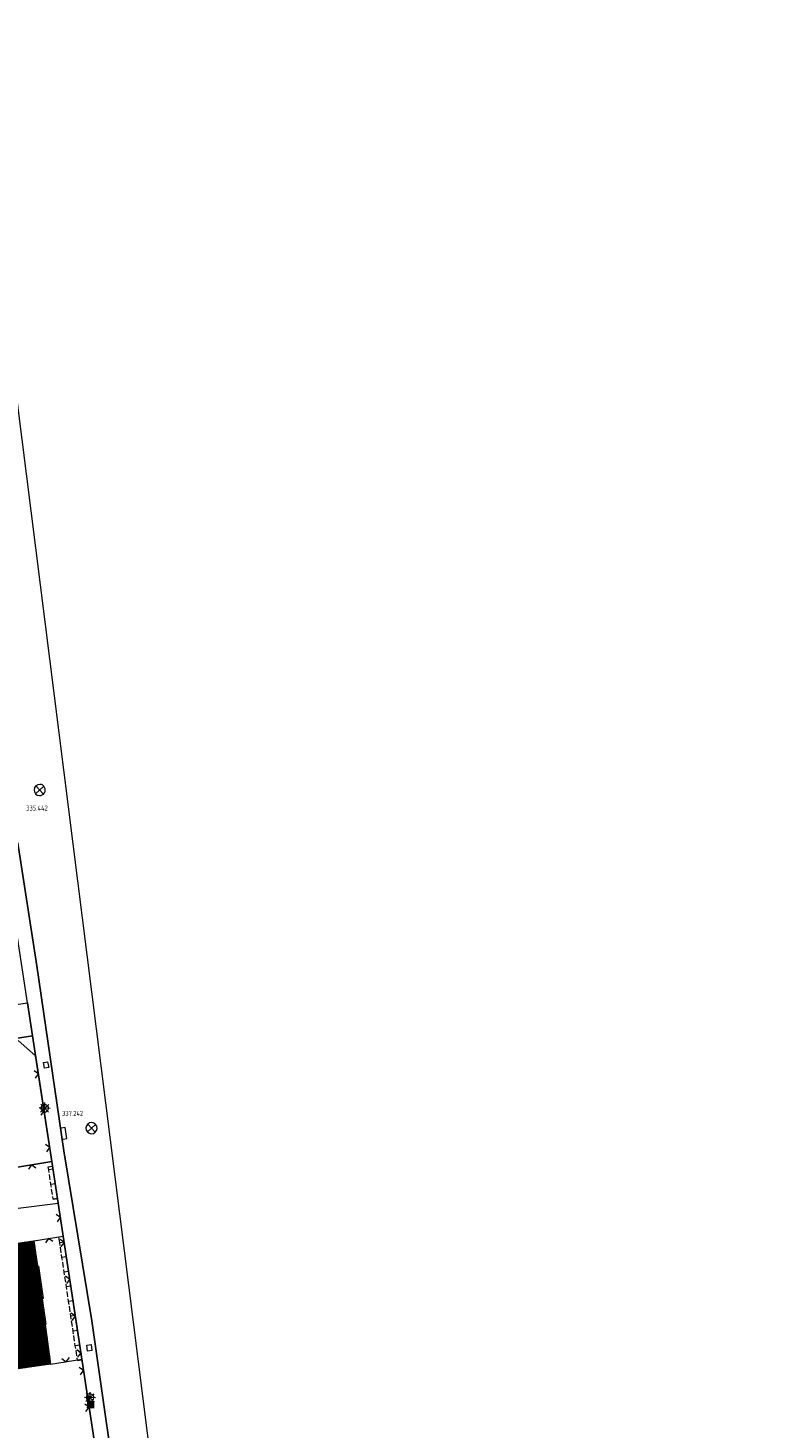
# Model space of a CAD drawing. Header units: metres. Extents: x 345144 to 348639, y 5629211 to 5635235.
# Tile 974 of 1056: x 347941 to 348039, y 5630984 to 5631172. Entities that reach past the tile are written whole.
import ezdxf
from ezdxf.enums import TextEntityAlignment as Align

# ---------------------------------------------------------------- set-up
doc = ezdxf.new("R2010")
doc.units = ezdxf.units.M
doc.header["$MEASUREMENT"] = 0
for name, color, linetype in [('028 Geländeform', 7, 'Continuous'), ('065-066 Ver_Entsorgung', 7, 'Continuous'), ('065-066 Ver_Entsorgung Ausg.', 7, 'Continuous'), ('081-083 Topographie', 7, 'Continuous'), ('AX Flurstück', 7, 'Continuous'), ('AX Gebäude', 7, 'Continuous'), ('Blatt', 7, 'Continuous'), ('Definitionslinie', 7, 'Continuous'), ('Gemeinde Lokation', 7, 'Continuous'), ('Ortsteil Lokation', 7, 'Continuous'), ('Präsentationsobjekt -Text (punktförmig)', 7, 'Continuous')]:
    doc.layers.add(name, color=color, linetype=linetype)
doc.styles.add('ARIAL', font='arial.ttf', dxfattribs={"height": 1})
doc.styles.add('DIN-6776-IT', font='txt', dxfattribs={"height": 1})

# ---------------------------------------------------------------- blocks, each defined once
blk = doc.blocks.new('alk_3453_nrw')
at = {"true_color": 0x00b2b2}
blk.add_hatch(color=134, dxfattribs=at).paths.add_polyline_path([(-1, -1), (-1, 1), (1, 1), (1, -1)], flags=0)
blk = doc.blocks.new('alk_3504_nrw')
at = {"color": 134, "lineweight": 5, "true_color": 0x00b2b2, "flags": 128}
for points in [[(-0.729333, -0.684), (-0.707333, -0.707333), (0.707333, 0.707333)], [(-0.707333, 0.707333), (0.707333, -0.707333)]]:
    blk.add_lwpolyline(points, dxfattribs=at)
at = {"color": 134, "lineweight": 5, "true_color": 0x00b2b2}
for start, end in [(90, -90), (-90, 90)]:
    blk.add_arc((0, 0), 1, start, end, dxfattribs=at)
blk = doc.blocks.new('alk_5742_nrw')
at = {"color": 134, "lineweight": 5, "true_color": 0x00b2b2, "flags": 128}
for points in [[(1, 0), (-1, 0)], [(0.707333, -0.707333), (-0.707333, 0.707333)], [(-0.707333, -0.707333), (0.707333, 0.707333)], [(0, -1), (0, 1)]]:
    blk.add_lwpolyline(points, dxfattribs=at)
at = {"color": 134, "lineweight": 5, "true_color": 0x00b2b2}
for start, end in [(0, 180), (180, 0)]:
    blk.add_arc((0, 0), 0.666667, start, end, dxfattribs=at)
blk = doc.blocks.new('alk_043x_nrw')
h = blk.add_hatch(color=7)
edge = h.paths.add_edge_path(flags=0)
edge.add_arc((0, 0), 1, 180, 360, ccw=False)
edge.add_arc((0, 0), 1, 0, 180, ccw=False)
blk = doc.blocks.new('swc_strasseneinlauf')
at = {"color": 7, "lineweight": 5, "flags": 128}
blk.add_lwpolyline([(-1, 0), (-1, -0.666667), (1, -0.666667), (1, 0)], dxfattribs=at)

msp = doc.modelspace()

# ---------------------------------------------------------------- hatches: boundary and pattern name
at = {"layer": 'AX Gebäude', "true_color": 0x4f4f4f}
h = msp.add_hatch(dxfattribs=at)
h.set_pattern_fill('_USER', color=251, scale=0.2, angle=111.52941176, style=0, pattern_type=0)
h.set_pattern_definition([(111.5294117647, (0, 0), (-0.186045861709, -0.07339575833), [])])
h.paths.add_polyline_path([(347931.389, 5631008.177), (347941.595, 5631009.633), (347942.083, 5631006.206), (347942.201, 5631006.224), (347942.822, 5631001.856), (347942.704, 5631001.838), (347943.191, 5630998.411), (347943.092, 5630998.397), (347943.843, 5630993.041), (347931.956, 5630991.333), (347930.203, 5631004.303), (347931.907, 5631004.546)], flags=0)

# ---------------------------------------------------------------- linework, layer by layer
at = {"layer": '081-083 Topographie', "color": 7, "linetype": 'Continuous', "lineweight": 5, "flags": 128}
for points in [[(347955.03, 5630960.986), (347952.803, 5630974.853), (347952.803, 5630974.853), (347950.929, 5630987.89), (347950.929, 5630987.89), (347949.354, 5630998.886), (347949.354, 5630998.886), (347945.628, 5631021.708), (347945.628, 5631021.708), (347942.008, 5631046.566), (347942.008, 5631046.566), (347939.429, 5631063.019), (347939.429, 5631063.019), (347933.378, 5631102.479), (347933.378, 5631102.479), (347928.886, 5631112.106), (347928.886, 5631112.106), (347927.592, 5631133.765), (347927.592, 5631133.765), (347929.249, 5631148.964), (347929.249, 5631148.964), (347922.126, 5631251.314), (347922.126, 5631251.314), (347921.599, 5631258.336)], [(347888.732, 5631011.891), (347899.931, 5631013.463), (347899.931, 5631013.463), (347916.052, 5631015.726), (347916.052, 5631015.726), (347918.803, 5631016.113), (347918.803, 5631016.113), (347944.018, 5631020.252)], [(347917.002, 5631006.839), (347916.517, 5631011.128), (347916.517, 5631011.128), (347944.866, 5631014.67)], [(347944.781, 5631015.254), (347945.543, 5631010.22)], [(347941.595, 5631009.633), (347945.543, 5631010.22)], [(347945.543, 5631010.22), (347948.034, 5630993.711)], [(347948.034, 5630993.711), (347948.046, 5630993.634), (347948.046, 5630993.634), (347949.981, 5630980.804), (347949.981, 5630980.804), (347950.002, 5630980.665), (347950.002, 5630980.665), (347952.505, 5630964.111), (347952.505, 5630964.111), (347952.971, 5630961.726), (347952.971, 5630961.726), (347951.716, 5630959.12), (347951.716, 5630959.12), (347949.557, 5630957.663), (347949.557, 5630957.663), (347947.385, 5630957.064), (347947.385, 5630957.064), (347898.735, 5630948.983), (347898.735, 5630948.983), (347895.049, 5630972.159), (347895.049, 5630972.159), (347895.044, 5630972.188)], [(347943.843, 5630993.041), (347948.034, 5630993.711)]]:
    msp.add_lwpolyline(points, dxfattribs=at)
at = {"layer": 'AX Flurstück', "color": 8, "linetype": 'Continuous', "lineweight": 13, "true_color": 0x808080, "flags": 128}
for points in [[(347926.424, 5631253.18), (347933.647, 5631166.935), (347960.584, 5630953.98), (347975.383, 5630844.729)], [(347973.47, 5630827.449), (347968.877, 5630856.525), (347965.66, 5630876.849), (347966.003, 5630876.905), (347962.535, 5630898.93), (347955.05, 5630948.187), (347953.42, 5630958.069), (347952.505, 5630964.111), (347949.981, 5630980.804), (347944.018, 5631020.252), (347941.41, 5631037.164), (347940.732, 5631041.562), (347936.788, 5631067.143), (347936.502, 5631068.989), (347933.798, 5631086.901), (347931.637, 5631101.29), (347931.254, 5631103.847), (347929.915, 5631114.008), (347928.957, 5631124.654), (347927.27, 5631149.629), (347925.433, 5631177.005)], [(347885.167, 5631033.254), (347940.732, 5631041.562), (347941.41, 5631037.164), (347911.934, 5631032.474), (347901.69, 5631027.106), (347886.314, 5631025.385), (347885.976, 5631027.274), (347885.167, 5631033.254)], [(347901.69, 5631027.106), (347911.934, 5631032.474), (347941.41, 5631037.164), (347944.018, 5631020.252), (347918.803, 5631016.113), (347888.732, 5631011.891), (347886.314, 5631025.385), (347901.69, 5631027.106)], [(347888.732, 5631011.891), (347918.803, 5631016.113), (347944.018, 5631020.252), (347949.981, 5630980.804), (347895.045, 5630972.188), (347892.453, 5630988.464), (347889.944, 5631004.262), (347888.732, 5631011.891)]]:
    msp.add_lwpolyline(points, dxfattribs=at)
at = {"layer": 'AX Gebäude', "color": 7, "linetype": 'Continuous', "lineweight": 5, "flags": 128}
msp.add_lwpolyline([(347931.389, 5631008.177), (347941.595, 5631009.633), (347942.083, 5631006.206), (347942.201, 5631006.224), (347942.822, 5631001.856), (347942.704, 5631001.838), (347943.191, 5630998.411), (347943.092, 5630998.397), (347943.843, 5630993.041), (347931.956, 5630991.333), (347930.203, 5631004.303), (347931.907, 5631004.546), (347931.389, 5631008.177)], dxfattribs=at)
at = {"layer": 'Blatt', "color": 205, "linetype": 'Continuous', "lineweight": 5, "true_color": 0x873099, "flags": 128}
msp.add_lwpolyline([(347960.584, 5630953.98), (347963.101, 5630935.4), (347874.464, 5630937.896), (347881.503, 5631187.771), (347932.021, 5631186.349), (347933.647, 5631166.935), (347960.584, 5630953.98)], dxfattribs=at)
at = {"layer": 'Definitionslinie', "color": 7, "linetype": 'Continuous', "lineweight": 5, "flags": 128}
for points in [[(347939.429, 5631063.019), (347942.008, 5631046.566)], [(347942.008, 5631046.566), (347945.628, 5631021.708)], [(347942.047, 5631033.029), (347941.825, 5631034.472), (347939.476, 5631036.508)], [(347941.785, 5631031.448), (347942.203, 5631032.019), (347941.633, 5631032.437)], [(347944.018, 5631020.252), (347942.047, 5631033.029)], [(347942.547, 5631026.508), (347942.965, 5631027.078), (347942.395, 5631027.496)], [(347943.309, 5631021.567), (347943.727, 5631022.137), (347943.157, 5631022.556)], [(347918.803, 5631016.113), (347944.018, 5631020.252)], [(347945.628, 5631021.708), (347949.354, 5630998.886)], [(347941.853, 5631019.39), (347941.278, 5631019.802), (347940.866, 5631019.228)], [(347941.853, 5631019.39), (347941.278, 5631019.802), (347940.866, 5631019.228)], [(347943.528, 5631019.539), (347944.121, 5631019.628)], [(347943.586, 5631019.157), (347943.528, 5631019.539)], [(347944.179, 5631019.247), (347943.585, 5631019.157)], [(347943.642, 5631018.786), (347943.586, 5631019.157)], [(347943.791, 5631017.798), (347943.679, 5631018.539)], [(347944.776, 5631015.292), (347944.121, 5631019.628)], [(347943.884, 5631017.18), (347943.828, 5631017.551)], [(347944.478, 5631017.269), (347943.884, 5631017.18)], [(347943.94, 5631016.809), (347943.884, 5631017.18)], [(347944.09, 5631015.82), (347943.978, 5631016.562)], [(347916.517, 5631011.128), (347944.866, 5631014.67)], [(347944.183, 5631015.202), (347944.127, 5631015.574)], [(347944.776, 5631015.292), (347944.182, 5631015.202)], [(347944.183, 5631015.202), (347944.776, 5631015.292)], [(347944.781, 5631015.254), (347945.543, 5631010.22)], [(347944.743, 5631012.168), (347945.162, 5631012.737), (347944.593, 5631013.156)], [(347944.743, 5631012.168), (347945.162, 5631012.737), (347944.593, 5631013.156)], [(347941.595, 5631009.633), (347945.543, 5631010.22)], [(347944.137, 5631009.505), (347943.569, 5631009.927), (347943.148, 5631009.358)], [(347944.137, 5631009.505), (347943.569, 5631009.927), (347943.148, 5631009.358)], [(347944.949, 5631010.13), (347945.543, 5631010.22)], [(347945.065, 5631009.362), (347944.949, 5631010.13)], [(347945.658, 5631009.452), (347945.064, 5631009.362)], [(347945.121, 5631008.992), (347945.065, 5631009.362)], [(347945.25, 5631008.813), (347945.67, 5631009.382), (347945.1, 5631009.801)], [(347945.25, 5631008.813), (347945.669, 5631009.382), (347945.1, 5631009.801)], [(347945.543, 5631010.22), (347948.034, 5630993.711)], [(347948.046, 5630993.634), (347948.034, 5630993.711), (347948.034, 5630993.711), (347945.543, 5631010.22)], [(347945.27, 5631008.003), (347945.158, 5631008.745)], [(347945.363, 5631007.385), (347945.307, 5631007.757)], [(347945.956, 5631007.475), (347945.362, 5631007.385)], [(347945.419, 5631007.015), (347945.363, 5631007.385)], [(347945.568, 5631006.026), (347945.457, 5631006.768)], [(347945.662, 5631005.409), (347945.606, 5631005.779)], [(347946.255, 5631005.498), (347945.661, 5631005.408)], [(347945.718, 5631005.037), (347945.662, 5631005.409)], [(347945.867, 5631004.048), (347945.755, 5631004.79)], [(347945.995, 5631003.869), (347946.415, 5631004.438), (347945.846, 5631004.857)], [(347945.996, 5631003.868), (347946.416, 5631004.438), (347945.846, 5631004.857)], [(347945.96, 5631003.431), (347945.904, 5631003.802)], [(347946.553, 5631003.52), (347945.959, 5631003.43)], [(347946.016, 5631003.061), (347945.96, 5631003.431)], [(347946.166, 5631002.072), (347946.054, 5631002.813)], [(347946.259, 5631001.454), (347946.203, 5631001.824)], [(347946.852, 5631001.543), (347946.258, 5631001.453)], [(347946.315, 5631001.083), (347946.259, 5631001.454)], [(347946.464, 5631000.095), (347946.352, 5631000.836)], [(347946.557, 5630999.476), (347946.501, 5630999.847)], [(347947.15, 5630999.566), (347946.556, 5630999.476)], [(347946.613, 5630999.106), (347946.557, 5630999.476)], [(347946.741, 5630998.924), (347947.161, 5630999.493), (347946.592, 5630999.913)], [(347946.742, 5630998.924), (347947.161, 5630999.493), (347946.592, 5630999.913)], [(347946.763, 5630998.117), (347946.651, 5630998.858)], [(347946.856, 5630997.499), (347946.8, 5630997.869)], [(347947.449, 5630997.589), (347946.855, 5630997.499)], [(347946.912, 5630997.128), (347946.856, 5630997.499)], [(347949.354, 5630998.886), (347950.929, 5630987.89)], [(347947.061, 5630996.14), (347946.949, 5630996.881)], [(347947.154, 5630995.522), (347947.098, 5630995.893)], [(347947.747, 5630995.612), (347947.153, 5630995.522)], [(347945.365, 5630993.791), (347945.938, 5630993.376), (347946.353, 5630993.949)], [(347945.366, 5630993.791), (347945.939, 5630993.376), (347946.353, 5630993.949)], [(347947.21, 5630995.151), (347947.154, 5630995.522)], [(347947.36, 5630994.162), (347947.248, 5630994.904)], [(347947.487, 5630993.98), (347947.907, 5630994.549), (347947.338, 5630994.969)], [(347947.488, 5630993.98), (347947.907, 5630994.549), (347947.338, 5630994.969)], [(347947.453, 5630993.544), (347947.397, 5630993.916)], [(347943.843, 5630993.041), (347948.034, 5630993.711)], [(347948.046, 5630993.634), (347947.452, 5630993.544)], [(347947.453, 5630993.544), (347948.046, 5630993.634)], [(347947.841, 5630991.632), (347948.261, 5630992.202), (347947.692, 5630992.621)], [(347947.842, 5630991.633), (347948.262, 5630992.202), (347947.693, 5630992.621)], [(347948.034, 5630993.711), (347948.046, 5630993.634), (347948.046, 5630993.634), (347949.981, 5630980.804)], [(347948.587, 5630986.688), (347949.007, 5630987.258), (347948.438, 5630987.677)], [(347948.588, 5630986.689), (347949.008, 5630987.258), (347948.439, 5630987.677)], [(347950.929, 5630987.89), (347952.803, 5630974.853)]]:
    msp.add_lwpolyline(points, dxfattribs=at)
at = {"layer": 'Definitionslinie', "color": 134, "linetype": 'Continuous', "lineweight": 5, "true_color": 0x00b2b2, "flags": 128}
for points in [[(347942.882, 5631033.56), (347943.435, 5631033.668), (347943.585, 5631032.897), (347943.032, 5631032.789), (347942.882, 5631033.56)], [(347948.685, 5630995.599), (347949.273, 5630995.68), (347949.384, 5630994.867), (347948.796, 5630994.786), (347948.685, 5630995.599)]]:
    msp.add_lwpolyline(points, dxfattribs=at)
at = {"layer": 'Gemeinde Lokation', "color": 7, "linetype": 'Continuous', "lineweight": 5, "flags": 128}
msp.add_lwpolyline([(347899.031, 5631693.561), (347926.631, 5631600.505), (347925.405, 5631534.986), (347926.23, 5631453.062), (347924.572, 5631371.352), (347926.424, 5631253.18), (347933.647, 5631166.935), (347960.584, 5630953.98), (347975.383, 5630844.729), (348005.705, 5630725.733), (348023.631, 5630546.345), (348034.821, 5630453.592), (348037.99, 5630386.322), (348038.853, 5630367.26), (348034.949, 5630313.579)], dxfattribs=at)
at = {"layer": 'Ortsteil Lokation', "color": 7, "linetype": 'Continuous', "lineweight": 5, "flags": 128}
msp.add_lwpolyline([(347725.956, 5632057.39), (347769.164, 5631969.901), (347835.901, 5631869.724), (347875.026, 5631799.405), (347883.211, 5631764.659), (347899.031, 5631693.561), (347926.631, 5631600.505), (347925.405, 5631534.986), (347926.23, 5631453.062), (347924.572, 5631371.352), (347926.424, 5631253.18), (347933.647, 5631166.935), (347960.584, 5630953.98), (347975.383, 5630844.729), (348005.705, 5630725.733), (348023.631, 5630546.345), (348034.821, 5630453.592), (348037.99, 5630386.322), (348038.853, 5630367.26), (348034.949, 5630313.579)], dxfattribs=at)

# ---------------------------------------------------------------- block references
at = {"layer": '028 Geländeform', "xscale": 0.125, "yscale": 0.125}
for p, rotation in [((347942.37, 5631070.162), -2.326094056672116), ((347949.33, 5631024.75), -2.326036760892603)]:
    msp.add_blockref('alk_043x_nrw', p, dxfattribs=dict(at, rotation=rotation))
at = {"layer": '065-066 Ver_Entsorgung'}
for name, p, xscale, yscale, rotation in [('alk_3504_nrw', (347942.37, 5631070.162), 0.75, 0.75, -2.326094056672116), ('alk_5742_nrw', (347943.049, 5631027.422), 0.75, 0.75, -2.326094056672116), ('alk_3504_nrw', (347949.33, 5631024.75), 0.75, 0.75, -2.326036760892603), ('alk_5742_nrw', (347949.133, 5630988.559), 0.75, 0.75, -2.326094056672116), ('alk_3453_nrw', (347949.217, 5630987.633), 0.5, 0.5, -2.325521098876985)]:
    msp.add_blockref(name, p, dxfattribs=dict(at, xscale=xscale, yscale=yscale, rotation=rotation))
at = {"layer": '065-066 Ver_Entsorgung Ausg.', "xscale": 0.75, "yscale": 0.75, "rotation": 98.5684505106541}
msp.add_blockref('swc_strasseneinlauf', (347945.415, 5631024.016), dxfattribs=at)

# ---------------------------------------------------------------- texts
at = {"layer": '065-066 Ver_Entsorgung Ausg.', "color": 134, "true_color": 0x00b2b2, "style": 'DIN-6776-IT', "width": 0.8}
for s, p in [('335.442', (347940.562, 5631067.388)), ('337.242', (347945.378, 5631026.388))]:
    msp.add_text(s, height=0.6762, dxfattribs=at).set_placement(p)
at = {"layer": 'Präsentationsobjekt -Text (punktförmig)', "color": 7, "style": 'ARIAL'}
msp.add_text('44', height=0.58947, rotation=100.26761493, dxfattribs=at).set_placement((347940.964, 5631000.894), align=Align.CENTER)

doc.saveas('drawing.dxf')
